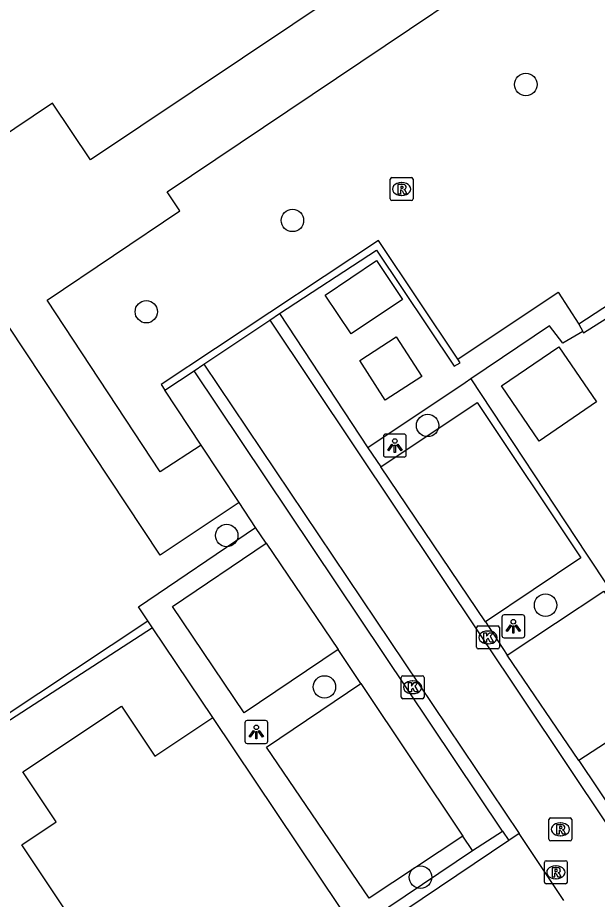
# Model space of a CAD drawing. Extents: x 158797 to 159887, y 384318 to 385255.
# Drawn here: x 158974.86 to 159000.14, y 384566.6 to 384605.03 of the extents above; entities that cross this region are included whole.
import ezdxf

# ---------------------------------------------------------------- set-up
doc = ezdxf.new("R2010")
doc.units = 0
for name, color, linetype in [('IMGEO_Boom', 7, 'Continuous'), ('IMGEO_Haag', 7, 'Continuous'), ('IMGEO_Kolk', 7, 'Continuous'), ('IMGEO_Lage_trafo', 7, 'Continuous'), ('IMGEO_Lichtpunt', 7, 'Continuous'), ('IMGEO_Pand', 7, 'Continuous'), ('IMGEO_Parkeervlak_open', 7, 'Continuous'), ('IMGEO_Rijbaan_lokaal_open', 7, 'Continuous'), ('IMGEO_Rioolput', 7, 'Continuous'), ('IMGEO_Voetpad_gesloten', 7, 'Continuous'), ('IMGEO_Voetpad_open', 7, 'Continuous')]:
    doc.layers.add(name, color=color, linetype=linetype)

msp = doc.modelspace()

# ---------------------------------------------------------------- linework, layer by layer
at = {"layer": 'IMGEO_Boom'}
for centre in [(158997.019, 384602.115), (158986.84, 384596.193), (158980.469, 384592.215), (158992.738, 384587.258), (158983.974, 384582.462), (158997.881, 384579.425), (158988.236, 384575.86), (158992.426, 384567.569)]:
    msp.add_circle(centre, 0.489, dxfattribs=at)
at = {"layer": 'IMGEO_Haag'}
for points in [[(159029.856, 384591.326), (159023.537, 384600.867), (159015.118, 384595.332), (159013.987, 384597.042), (159010.164, 384594.854), (159008.328, 384597.538), (158999.33, 384591.665)], [(158999.506, 384591.351), (158999.535, 384591.299), (159008.186, 384596.76), (159009.206, 384595.199)], [(158994.048, 384590.149), (158990.594, 384595.312), (158981.115, 384589.047), (158981.281, 384588.797)], [(158994.627, 384589.282), (158999.663, 384581.653), (159004.596, 384574.226), (159001.247, 384571.951), (159003.878, 384568.032), (159011.818, 384573.343)], [(158980.537, 384578.738), (158980.122, 384579.356), (158985.232, 384582.815)], [(158972.561, 384573.474), (158980.537, 384578.738)], [(158980.737, 384578.44), (158972.715, 384573.244)], [(158980.737, 384578.44), (158980.537, 384578.738)], [(158983.363, 384574.527), (158980.737, 384578.44)]]:
    msp.add_lwpolyline(points, dxfattribs=at)
at = {"layer": 'IMGEO_Kolk'}
for p, q in [((158994.868, 384577.592), (158994.868, 384578.444)), ((158994.943, 384578.518), (158995.795, 384578.518)), ((158995.869, 384578.444), (158995.869, 384577.592)), ((158995.356, 384578.298), (158995.381, 384578.298)), ((158995.379, 384577.738), (158995.354, 384577.738)), ((158995.795, 384577.518), (158994.943, 384577.518)), ((158991.583, 384575.421), (158991.583, 384576.273)), ((158991.658, 384576.347), (158992.51, 384576.347)), ((158992.071, 384576.127), (158992.096, 384576.127)), ((158992.584, 384576.273), (158992.584, 384575.421)), ((158992.094, 384575.567), (158992.069, 384575.567)), ((158992.51, 384575.347), (158991.658, 384575.347))]:
    msp.add_line(p, q, dxfattribs=at)
for points in [[(158994.868, 384577.592), (158994.868, 384578.444)], [(158994.943, 384578.518), (158995.795, 384578.518)], [(158995.869, 384578.444), (158995.869, 384577.592)], [(158995.189, 384578.218), (158995.312, 384578.218), (158995.312, 384578.067), (158995.442, 384578.218), (158995.606, 384578.218), (158995.46, 384578.067), (158995.613, 384577.818), (158995.461, 384577.818), (158995.376, 384577.982), (158995.312, 384577.915), (158995.312, 384577.818), (158995.189, 384577.818), (158995.189, 384578.218)], [(158995.795, 384577.518), (158994.943, 384577.518)], [(158991.583, 384575.421), (158991.583, 384576.273)], [(158991.658, 384576.347), (158992.51, 384576.347)], [(158992.584, 384576.273), (158992.584, 384575.421)], [(158991.904, 384576.047), (158992.027, 384576.047), (158992.027, 384575.896), (158992.157, 384576.047), (158992.321, 384576.047), (158992.175, 384575.896), (158992.328, 384575.647), (158992.176, 384575.647), (158992.091, 384575.811), (158992.027, 384575.744), (158992.027, 384575.647), (158991.904, 384575.647), (158991.904, 384576.047)], [(158992.51, 384575.347), (158991.658, 384575.347)]]:
    msp.add_lwpolyline(points, dxfattribs=at)
for centre, start, end in [((158994.945, 384578.442), 91.552, 178.448), ((158994.945, 384578.442), 91.552, 178.448), ((158995.793, 384578.442), 1.552, 88.448), ((158995.793, 384578.442), 1.552, 88.448), ((158994.945, 384577.594), 181.552, 268.448), ((158994.945, 384577.594), 181.552, 268.448), ((158995.793, 384577.594), 271.552, 358.448), ((158995.793, 384577.594), 271.552, 358.448), ((158991.66, 384576.271), 91.552, 178.448), ((158991.66, 384576.271), 91.552, 178.448), ((158992.508, 384576.271), 1.552, 88.448), ((158992.508, 384576.271), 1.552, 88.448), ((158991.66, 384575.423), 181.552, 268.448), ((158991.66, 384575.423), 181.552, 268.448), ((158992.508, 384575.423), 271.552, 358.448), ((158992.508, 384575.423), 271.552, 358.448)]:
    msp.add_arc(centre, 0.0765, start, end, dxfattribs=at)
for centre, major_axis, ratio, start_param, end_param in [((158995.355, 384578.018), (-0.387, 0.002), 0.722429, 4.712389, 7.853982), ((158995.38, 384578.018), (-0.39, 0.002), 0.717154, 1.570796, 4.712389), ((158992.07, 384575.847), (-0.387, 0.002), 0.722429, 4.712389, 7.853982), ((158992.095, 384575.847), (-0.39, 0.002), 0.717154, 1.570796, 4.712389)]:
    msp.add_ellipse(centre, major_axis=major_axis, ratio=ratio, start_param=start_param, end_param=end_param, dxfattribs=at)
at = {"layer": 'IMGEO_Lage_trafo'}
for points in [[(158989.406, 384591.252), (158988.273, 384592.94), (158990.507, 384594.44), (158991.64, 384592.752), (158989.406, 384591.252)], [(158991.368, 384591.121), (158992.483, 384589.391), (158990.89, 384588.364), (158989.775, 384590.094), (158991.368, 384591.121)]]:
    msp.add_lwpolyline(points, dxfattribs=at)
at = {"layer": 'IMGEO_Lichtpunt'}
for p, q in [((158990.809, 384586.783), (158990.809, 384585.976)), ((158990.809, 384586.783), (158990.809, 384585.976)), ((158991.711, 384586.878), (158990.903, 384586.878)), ((158991.711, 384586.878), (158990.903, 384586.878)), ((158991.805, 384585.976), (158991.805, 384586.783)), ((158991.805, 384585.976), (158991.805, 384586.783)), ((158990.903, 384585.882), (158991.711, 384585.882)), ((158990.903, 384585.882), (158991.711, 384585.882)), ((158995.976, 384578.903), (158995.976, 384578.096)), ((158995.976, 384578.903), (158995.976, 384578.096)), ((158996.878, 384578.998), (158996.07, 384578.998)), ((158996.878, 384578.998), (158996.07, 384578.998)), ((158996.972, 384578.096), (158996.972, 384578.903)), ((158996.972, 384578.096), (158996.972, 384578.903)), ((158996.07, 384578.002), (158996.878, 384578.002)), ((158996.07, 384578.002), (158996.878, 384578.002)), ((158984.767, 384574.3), (158984.767, 384573.493)), ((158984.767, 384574.3), (158984.767, 384573.493)), ((158985.669, 384574.395), (158984.861, 384574.395)), ((158985.669, 384574.395), (158984.861, 384574.395)), ((158985.763, 384573.493), (158985.763, 384574.3)), ((158985.763, 384573.493), (158985.763, 384574.3)), ((158984.861, 384573.399), (158985.669, 384573.399)), ((158984.861, 384573.399), (158985.669, 384573.399))]:
    msp.add_line(p, q, dxfattribs=at)
for points in [[(158991.183, 384586.447), (158991.222, 384586.419), (158991.034, 384586.157), (158990.996, 384586.184), (158991.183, 384586.447)], [(158991.285, 384586.399), (158991.332, 384586.399), (158991.332, 384586.077), (158991.285, 384586.077), (158991.285, 384586.399)], [(158991.395, 384586.419), (158991.433, 384586.446), (158991.62, 384586.184), (158991.581, 384586.156), (158991.395, 384586.419)], [(158996.35, 384578.567), (158996.389, 384578.539), (158996.201, 384578.277), (158996.163, 384578.304), (158996.35, 384578.567)], [(158996.452, 384578.519), (158996.499, 384578.519), (158996.499, 384578.197), (158996.452, 384578.197), (158996.452, 384578.519)], [(158996.562, 384578.539), (158996.6, 384578.566), (158996.787, 384578.304), (158996.748, 384578.276), (158996.562, 384578.539)], [(158985.141, 384573.964), (158985.18, 384573.936), (158984.992, 384573.674), (158984.954, 384573.701), (158985.141, 384573.964)], [(158985.243, 384573.916), (158985.29, 384573.916), (158985.29, 384573.594), (158985.243, 384573.594), (158985.243, 384573.916)], [(158985.353, 384573.936), (158985.391, 384573.963), (158985.578, 384573.701), (158985.539, 384573.673), (158985.353, 384573.936)]]:
    msp.add_lwpolyline(points, dxfattribs=at)
for centre in [(158991.308, 384586.581), (158996.475, 384578.701), (158985.266, 384574.098)]:
    msp.add_circle(centre, 0.0994, dxfattribs=at)
for centre, start, end in [((158990.903, 384586.783), 90, 180), ((158990.903, 384586.783), 90, 180), ((158991.711, 384586.783), 0, 90), ((158991.711, 384586.783), 0, 90), ((158990.903, 384585.976), 180, 270), ((158990.903, 384585.976), 180, 270), ((158991.711, 384585.976), 270, 0), ((158991.711, 384585.976), 270, 360), ((158996.07, 384578.903), 90, 180), ((158996.07, 384578.903), 90, 180), ((158996.878, 384578.903), 0, 90), ((158996.878, 384578.903), 0, 90), ((158996.07, 384578.096), 180, 270), ((158996.07, 384578.096), 180, 270), ((158996.878, 384578.096), 270, 0), ((158996.878, 384578.096), 270, 360), ((158984.861, 384574.3), 90, 180), ((158984.861, 384574.3), 90, 180), ((158985.669, 384574.3), 0, 90), ((158985.669, 384574.3), 0, 90), ((158984.861, 384573.493), 180, 270), ((158984.861, 384573.493), 180, 270), ((158985.669, 384573.493), 270, 0), ((158985.669, 384573.493), 270, 360)]:
    msp.add_arc(centre, 0.0946, start, end, dxfattribs=at)
at = {"layer": 'IMGEO_Pand'}
for points in [[(158997.601, 384586.576), (158995.959, 384588.987), (158998.459, 384590.69), (159000.101, 384588.279), (158997.601, 384586.576)], [(158980.589, 384560.65), (158975.039, 384568.982), (158976.532, 384569.976), (158975.079, 384572.157), (158979.384, 384575.025), (158980.837, 384572.844), (158983.282, 384574.473), (158983.363, 384574.527)], [(158980.589, 384560.65), (158988.925, 384566.254), (158983.363, 384574.527)]]:
    msp.add_lwpolyline(points, dxfattribs=at)
at = {"layer": 'IMGEO_Parkeervlak_open'}
for points in [[(158990.695, 384585.457), (158994.895, 384588.257), (158999.413, 384581.486), (158995.257, 384578.701)], [(158988.83, 384577.488), (158984.738, 384574.726), (158981.616, 384579.364), (158985.689, 384582.122)], [(158996.208, 384577.249), (159000.418, 384580.037), (159003.493, 384575.359), (158999.33, 384572.653)], [(158994.275, 384569.36), (158990.187, 384566.653), (158985.715, 384573.236), (158989.827, 384576.008)]]:
    msp.add_lwpolyline(points, dxfattribs=at)
at = {"layer": 'IMGEO_Rijbaan_lokaal_open'}
for points in [[(158985.854, 384591.845), (158986.279, 384592.129)], [(158986.279, 384592.129), (158990.128, 384586.286)], [(158982.981, 384589.929), (158985.854, 384591.845)], [(158985.854, 384591.845), (159004.292, 384564.294), (159004.736, 384564.6)], [(158982.551, 384589.642), (158982.981, 384589.929)], [(158996.007, 384569.58), (158982.551, 384589.642)], [(158982.981, 384589.929), (158996.731, 384569.476)], [(158990.128, 384586.286), (158990.695, 384585.457)], [(158995.257, 384578.701), (158990.695, 384585.457)], [(158995.257, 384578.701), (158996.208, 384577.249)], [(158999.33, 384572.653), (158996.208, 384577.249)], [(158999.33, 384572.653), (159003.587, 384566.313)], [(158994.696, 384568.729), (158996.007, 384569.58)], [(158996.007, 384569.58), (158996.282, 384569.174)], [(158996.731, 384569.476), (158996.282, 384569.174)], [(158998.676, 384566.552), (158996.731, 384569.476)], [(158996.282, 384569.174), (158964.339, 384547.701)], [(158981.241, 384559.671), (158989.578, 384565.283), (158994.696, 384568.729)]]:
    msp.add_lwpolyline(points, dxfattribs=at)
at = {"layer": 'IMGEO_Rioolput'}
for p, q in [((158991.178, 384598.058), (158992.03, 384598.058)), ((158991.103, 384597.132), (158991.103, 384597.984)), ((158991.591, 384597.838), (158991.616, 384597.838)), ((158992.104, 384597.984), (158992.104, 384597.132)), ((158991.614, 384597.278), (158991.589, 384597.278)), ((158992.03, 384597.058), (158991.178, 384597.058)), ((158998.025, 384569.227), (158998.025, 384570.079)), ((158998.1, 384570.153), (158998.952, 384570.153)), ((158999.026, 384570.079), (158999.026, 384569.227)), ((158998.513, 384569.933), (158998.538, 384569.933)), ((158998.536, 384569.373), (158998.511, 384569.373)), ((158998.952, 384569.153), (158998.1, 384569.153)), ((158997.829, 384567.357), (158997.829, 384568.209)), ((158997.904, 384568.283), (158998.756, 384568.283)), ((158998.317, 384568.063), (158998.342, 384568.063)), ((158998.83, 384568.209), (158998.83, 384567.357)), ((158998.34, 384567.503), (158998.315, 384567.503)), ((158998.756, 384567.283), (158997.904, 384567.283))]:
    msp.add_line(p, q, dxfattribs=at)
for points in [[(158991.178, 384598.058), (158992.03, 384598.058)], [(158991.103, 384597.132), (158991.103, 384597.984)], [(158991.692, 384597.756), (158991.44, 384597.758), (158991.44, 384597.358)], [(158991.618, 384597.677), (158991.564, 384597.677), (158991.564, 384597.596)], [(158992.104, 384597.984), (158992.104, 384597.132)], [(158991.44, 384597.358), (158991.564, 384597.358), (158991.564, 384597.52), (158991.575, 384597.52)], [(158991.564, 384597.596), (158991.616, 384597.596)], [(158991.622, 384597.491), (158991.693, 384597.358), (158991.833, 384597.358), (158991.768, 384597.484)], [(158992.03, 384597.058), (158991.178, 384597.058)], [(158998.025, 384569.227), (158998.025, 384570.079)], [(158998.1, 384570.153), (158998.952, 384570.153)], [(158999.026, 384570.079), (158999.026, 384569.227)], [(158998.614, 384569.851), (158998.362, 384569.853), (158998.362, 384569.453)], [(158998.362, 384569.453), (158998.486, 384569.453), (158998.486, 384569.615), (158998.497, 384569.615)], [(158998.54, 384569.772), (158998.486, 384569.772), (158998.486, 384569.691)], [(158998.486, 384569.691), (158998.538, 384569.691)], [(158998.544, 384569.586), (158998.615, 384569.453), (158998.755, 384569.453), (158998.69, 384569.579)], [(158998.952, 384569.153), (158998.1, 384569.153)], [(158997.829, 384567.357), (158997.829, 384568.209)], [(158997.904, 384568.283), (158998.756, 384568.283)], [(158998.83, 384568.209), (158998.83, 384567.357)], [(158998.418, 384567.981), (158998.166, 384567.983), (158998.166, 384567.583)], [(158998.166, 384567.583), (158998.29, 384567.583), (158998.29, 384567.745), (158998.301, 384567.745)], [(158998.344, 384567.902), (158998.29, 384567.902), (158998.29, 384567.821)], [(158998.29, 384567.821), (158998.342, 384567.821)], [(158998.348, 384567.716), (158998.419, 384567.583), (158998.559, 384567.583), (158998.494, 384567.709)], [(158998.756, 384567.283), (158997.904, 384567.283)]]:
    msp.add_lwpolyline(points, dxfattribs=at)
for centre, radius, start, end in [((158991.18, 384597.982), 0.0765, 91.552, 178.448), ((158991.18, 384597.982), 0.0765, 91.552, 178.448), ((158992.028, 384597.982), 0.0765, 1.552, 88.448), ((158992.028, 384597.982), 0.0765, 1.552, 88.448), ((158991.624, 384597.581), 0.0964, 77.0061, 93.1865), ((158991.638, 384597.638), 0.0378, 276.6634, 79.6772), ((158991.691, 384597.646), 0.109, 350.3612, 89.416), ((158991.574, 384597.467), 0.0533, 26.0293, 88.6989), ((158991.6, 384597.785), 0.19, 274.7715, 282.9687), ((158991.689, 384597.646), 0.112, 277.5842, 350.9817), ((158991.673, 384597.431), 0.108, 29.5134, 73.7905), ((158991.18, 384597.134), 0.0765, 181.552, 268.448), ((158991.18, 384597.134), 0.0765, 181.552, 268.448), ((158992.028, 384597.134), 0.0765, 271.552, 358.448), ((158992.028, 384597.134), 0.0765, 271.552, 358.448), ((158998.102, 384570.077), 0.0765, 91.552, 178.448), ((158998.102, 384570.077), 0.0765, 91.552, 178.448), ((158998.95, 384570.077), 0.0765, 1.552, 88.448), ((158998.95, 384570.077), 0.0765, 1.552, 88.448), ((158998.496, 384569.562), 0.0533, 26.0293, 88.6989), ((158998.522, 384569.88), 0.19, 274.7715, 282.9687), ((158998.546, 384569.676), 0.0964, 77.0061, 93.1865), ((158998.56, 384569.733), 0.0378, 276.6634, 79.6772), ((158998.613, 384569.741), 0.109, 350.3612, 89.416), ((158998.611, 384569.741), 0.112, 277.5842, 350.9817), ((158998.595, 384569.526), 0.108, 29.5134, 73.7905), ((158998.102, 384569.229), 0.0765, 181.552, 268.448), ((158998.102, 384569.229), 0.0765, 181.552, 268.448), ((158998.95, 384569.229), 0.0765, 271.552, 358.448), ((158998.95, 384569.229), 0.0765, 271.552, 358.448), ((158997.906, 384568.207), 0.0765, 91.552, 178.448), ((158997.906, 384568.207), 0.0765, 91.552, 178.448), ((158998.754, 384568.207), 0.0765, 1.552, 88.448), ((158998.754, 384568.207), 0.0765, 1.552, 88.448), ((158998.3, 384567.692), 0.0533, 26.0293, 88.6989), ((158998.326, 384568.01), 0.19, 274.7715, 282.9687), ((158998.35, 384567.806), 0.0964, 77.0061, 93.1865), ((158998.364, 384567.863), 0.0378, 276.6634, 79.6772), ((158998.417, 384567.871), 0.109, 350.3612, 89.416), ((158998.415, 384567.871), 0.112, 277.5842, 350.9817), ((158998.399, 384567.656), 0.108, 29.5134, 73.7905), ((158997.906, 384567.359), 0.0765, 181.552, 268.448), ((158997.906, 384567.359), 0.0765, 181.552, 268.448), ((158998.754, 384567.359), 0.0765, 271.552, 358.448), ((158998.754, 384567.359), 0.0765, 271.552, 358.448)]:
    msp.add_arc(centre, radius, start, end, dxfattribs=at)
for centre, major_axis, ratio, start_param, end_param in [((158991.59, 384597.558), (-0.387, 0.002), 0.722429, 4.712389, 7.853982), ((158991.615, 384597.558), (-0.39, 0.002), 0.717154, 1.570796, 4.712389), ((158998.512, 384569.653), (-0.387, 0.002), 0.722429, 4.712389, 7.853982), ((158998.537, 384569.653), (-0.39, 0.002), 0.717154, 1.570796, 4.712389), ((158998.316, 384567.783), (-0.387, 0.002), 0.722429, 4.712389, 7.853982), ((158998.341, 384567.783), (-0.39, 0.002), 0.717154, 1.570796, 4.712389)]:
    msp.add_ellipse(centre, major_axis=major_axis, ratio=ratio, start_param=start_param, end_param=end_param, dxfattribs=at)
at = {"layer": 'IMGEO_Voetpad_gesloten'}
for points in [[(158986.075, 384615.399), (158991.291, 384607.705), (158978.032, 384598.831), (158976.371, 384601.302), (158964.769, 384593.518), (158963.656, 384595.17), (158959.461, 384592.344)], [(158982.865, 384586.399), (158981.067, 384585.23), (158976.14, 384592.72), (158981.937, 384596.604), (158981.382, 384597.442), (159004.598, 384613.022), (159006.263, 384610.544), (159008.75, 384612.205), (159013.241, 384605.599), (159022.342, 384611.7), (159027.935, 384603.411), (159030.42, 384605.073), (159031.514, 384603.428), (159034.009, 384605.081), (159037.342, 384600.126), (159040.686, 384602.342), (159043.434, 384598.175), (159032.33, 384590.682)], [(158984.514, 384583.901), (158981.067, 384581.606), (158972.244, 384594.899), (158954.016, 384582.655), (158951.236, 384586.787), (158946.678, 384583.765), (158946.282, 384584.317), (158942.972, 384582.114), (158943.515, 384581.292), (158938.423, 384577.854)], [(158984.514, 384583.901), (158982.865, 384586.399)]]:
    msp.add_lwpolyline(points, dxfattribs=at)
at = {"layer": 'IMGEO_Voetpad_open'}
for points in [[(158986.279, 384592.129), (158990.51, 384594.898), (158993.896, 384589.835), (158994.155, 384589.988), (158994.048, 384590.149)], [(158994.048, 384590.149), (158998.436, 384593.063), (158999.33, 384591.665)], [(158999.506, 384591.351), (158998.628, 384590.848), (158998.055, 384591.595), (158994.627, 384589.282)], [(158999.33, 384591.665), (158999.506, 384591.351)], [(158981.281, 384588.797), (158982.551, 384589.642)], [(158994.627, 384589.282), (158994.378, 384589.115), (158990.128, 384586.286)], [(158982.865, 384586.399), (158981.281, 384588.797)], [(158985.232, 384582.815), (158984.514, 384583.901)], [(158985.689, 384582.122), (158985.232, 384582.815)], [(158985.689, 384582.122), (158988.83, 384577.488)], [(158989.827, 384576.008), (158988.83, 384577.488)], [(158989.827, 384576.008), (158994.275, 384569.36)], [(158994.696, 384568.729), (158994.275, 384569.36)]]:
    msp.add_lwpolyline(points, dxfattribs=at)

doc.saveas('drawing.dxf')
